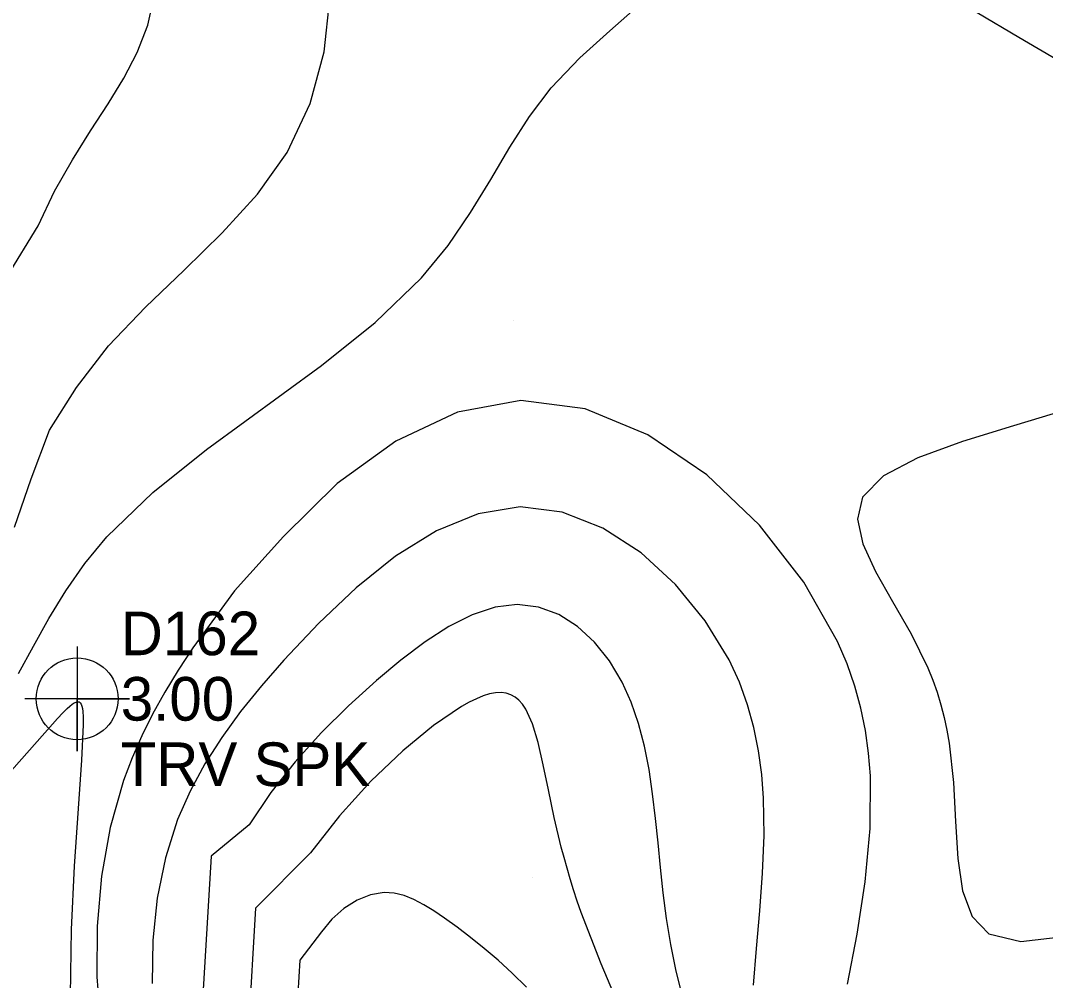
# Model space of a CAD drawing. Extents: x 2356077 to 2359823, y 225951 to 227822.
# Drawn here: x 2357685.8 to 2357744.6, y 226526.4 to 226581.4 of the extents above; entities that cross this region are included whole.
import ezdxf

# ---------------------------------------------------------------- set-up
doc = ezdxf.new("R2010")
doc.units = 0
for name, color, linetype in [('DTM Contours Major', 7, 'Continuous'), ('DTM Contours Minor', 7, 'Continuous'), ('Exist DTM Drainline', 7, 'Continuous'), ('Exist DTM Regular Point CELL', 7, 'Continuous'), ('Exist DTM Regular Point Cogo Comment', 7, 'Continuous'), ('Exist DTM Regular Point Cogo Elevation', 7, 'Continuous'), ('Exist DTM Regular Point Cogo Number', 7, 'Continuous'), ('PH Exist DTM Point', 7, 'Continuous')]:
    doc.layers.add(name, color=color, linetype=linetype)

msp = doc.modelspace()

# ---------------------------------------------------------------- linework, layer by layer
at = {"layer": 'DTM Contours Major'}
for points in [[(2357740.694, 226581.869), (2357743.071, 226580.467), (2357745.515, 226579.019)], [(2357745.867, 226559.125), (2357742.78, 226558.187), (2357739.852, 226557.286), (2357737.291, 226556.351), (2357735.31, 226555.311), (2357734.116, 226554.093), (2357733.832, 226552.838), (2357734.139, 226551.41), (2357734.866, 226549.826), (2357735.843, 226548.102), (2357736.898, 226546.256), (2357737.861, 226544.303), (2357738.141, 226543.611), (2357738.39, 226542.908), (2357738.609, 226542.193), (2357738.798, 226541.468), (2357738.957, 226540.73), (2357739.087, 226539.981), (2357739.324, 226537.73), (2357739.444, 226535.492), (2357739.576, 226533.387), (2357739.853, 226531.534), (2357740.406, 226530.053), (2357741.365, 226529.062), (2357743.186, 226528.627), (2357745.651, 226528.913)], [(2357685.327, 226538.416), (2357686.8, 226540.078), (2357687.967, 226541.413), (2357688.257, 226541.725), (2357688.511, 226541.979), (2357688.66, 226542.114), (2357688.795, 226542.221), (2357688.915, 226542.298), (2357689.021, 226542.347), (2357689.114, 226542.364), (2357689.193, 226542.351), (2357689.26, 226542.305), (2357689.314, 226542.227), (2357689.358, 226542.117), (2357689.391, 226541.973), (2357689.415, 226541.797), (2357689.434, 226541.506), (2357689.439, 226541.138), (2357689.438, 226541.035), (2357689.343, 226539.012), (2357689.144, 226536.249), (2357688.918, 226532.948), (2357688.741, 226529.309), (2357688.689, 226525.533)], [(2357714.842, 226526.005), (2357714.03, 226526.803), (2357713.22, 226527.543), (2357712.421, 226528.227), (2357711.638, 226528.857), (2357710.877, 226529.435), (2357710.146, 226529.961), (2357709.544, 226530.37), (2357708.963, 226530.73), (2357708.394, 226531.028), (2357707.831, 226531.252), (2357707.268, 226531.387), (2357706.698, 226531.422), (2357705.913, 226531.298), (2357705.132, 226530.989), (2357704.383, 226530.518), (2357703.696, 226529.905), (2357703.1, 226529.17), (2357701.861, 226527.545), (2357701.687, 226524.681)]]:
    msp.add_lwpolyline(points, dxfattribs=at)
at = {"layer": 'DTM Contours Minor'}
for points in [[(2357685.066, 226566.734), (2357686.853, 226569.637), (2357687.792, 226571.634), (2357688.81, 226573.436), (2357689.851, 226575.087), (2357690.857, 226576.632), (2357691.77, 226578.114), (2357692.535, 226579.577), (2357693.131, 226581.147), (2357693.484, 226582.72), (2357693.584, 226584.271), (2357693.423, 226585.775), (2357692.989, 226587.205), (2357692.273, 226588.536), (2357691.235, 226589.791), (2357689.934, 226590.937), (2357688.423, 226591.999), (2357686.754, 226593.002), (2357684.976, 226593.97)], [(2357685.496, 226552.377), (2357686.447, 226555.146), (2357687.506, 226557.933), (2357689.047, 226560.383), (2357690.892, 226562.767), (2357692.998, 226564.98), (2357695.218, 226567.11), (2357697.409, 226569.241), (2357699.425, 226571.461), (2357701.122, 226573.857), (2357702.444, 226576.652), (2357703.258, 226579.628), (2357703.581, 226582.667)], [(2357685.727, 226543.978), (2357686.578, 226545.555), (2357687.464, 226547.142), (2357688.431, 226548.723), (2357689.522, 226550.285), (2357690.783, 226551.813), (2357693.427, 226554.363), (2357696.502, 226556.818), (2357703.088, 226561.638), (2357706.172, 226564.099), (2357708.833, 226566.659), (2357710.351, 226568.52), (2357711.645, 226570.414), (2357712.799, 226572.303), (2357713.898, 226574.15), (2357715.027, 226575.915), (2357716.272, 226577.561), (2357717.905, 226579.274), (2357719.626, 226580.824), (2357721.258, 226582.253)], [(2357733.248, 226526.174), (2357733.808, 226529.046), (2357734.275, 226532.044), (2357734.558, 226535.093), (2357734.569, 226538.116), (2357734.464, 226539.421), (2357734.283, 226540.71), (2357734.02, 226541.989), (2357733.67, 226543.263), (2357733.227, 226544.535), (2357732.686, 226545.811), (2357730.754, 226549.224), (2357728.21, 226552.482), (2357725.184, 226555.369), (2357721.808, 226557.668), (2357718.212, 226559.165), (2357714.526, 226559.642), (2357710.884, 226558.965), (2357707.352, 226557.296), (2357704, 226554.875), (2357700.92, 226551.829), (2357698.116, 226548.719), (2357695.723, 226545.458), (2357694.879, 226544.174), (2357694.109, 226542.912), (2357693.413, 226541.66), (2357692.788, 226540.408), (2357692.235, 226539.144), (2357691.751, 226537.859), (2357690.979, 226535.16), (2357690.476, 226532.361), (2357690.228, 226529.494), (2357690.22, 226526.592), (2357690.439, 226523.689)], [(2357727.859, 226526.118), (2357728.029, 226528.227), (2357728.218, 226530.375), (2357728.38, 226532.54), (2357728.47, 226534.699), (2357728.442, 226536.831), (2357728.34, 226538.2), (2357728.16, 226539.55), (2357727.891, 226540.88), (2357727.526, 226542.192), (2357727.053, 226543.487), (2357726.464, 226544.765), (2357725.1, 226547.011), (2357723.395, 226549.093), (2357721.415, 226550.899), (2357719.227, 226552.316), (2357716.896, 226553.231), (2357714.49, 226553.531), (2357712.077, 226553.146), (2357709.684, 226552.162), (2357707.343, 226550.705), (2357705.083, 226548.899), (2357702.935, 226546.869), (2357700.928, 226544.741), (2357699.648, 226543.277), (2357698.46, 226541.809), (2357697.374, 226540.324), (2357696.403, 226538.806), (2357695.557, 226537.24), (2357694.846, 226535.61), (2357694.146, 226533.416), (2357693.677, 226531.109), (2357693.429, 226528.704), (2357693.391, 226526.218)], [(2357724.011, 226524.65), (2357723.425, 226526.921), (2357723.117, 226528.45), (2357722.879, 226529.948), (2357722.692, 226531.417), (2357722.538, 226532.86), (2357722.398, 226534.28), (2357722.254, 226535.678), (2357722.083, 226537.093), (2357721.873, 226538.477), (2357721.608, 226539.82), (2357721.275, 226541.11), (2357720.858, 226542.338), (2357720.342, 226543.492), (2357719.613, 226544.712), (2357718.75, 226545.785), (2357717.772, 226546.678), (2357716.694, 226547.357), (2357715.536, 226547.788), (2357714.313, 226547.935), (2357713.045, 226547.779), (2357711.738, 226547.346), (2357710.397, 226546.673), (2357709.031, 226545.796), (2357707.644, 226544.754), (2357706.244, 226543.584), (2357704.649, 226542.137), (2357703.084, 226540.578), (2357701.586, 226538.915), (2357700.193, 226537.154), (2357698.943, 226535.302), (2357696.773, 226533.514), (2357696.115, 226522.686)], [(2357720.424, 226524.268), (2357719.121, 226527.341), (2357717.985, 226530.291), (2357717.761, 226530.941), (2357717.551, 226531.58), (2357717.355, 226532.208), (2357717.173, 226532.825), (2357717.004, 226533.433), (2357716.846, 226534.031), (2357716.445, 226535.725), (2357716.111, 226537.31), (2357715.812, 226538.753), (2357715.516, 226540.027), (2357715.192, 226541.099), (2357714.808, 226541.941), (2357714.62, 226542.22), (2357714.416, 226542.451), (2357714.192, 226542.635), (2357713.947, 226542.77), (2357713.68, 226542.856), (2357713.389, 226542.891), (2357713.074, 226542.876), (2357712.734, 226542.812), (2357712.369, 226542.699), (2357711.977, 226542.54), (2357711.559, 226542.335), (2357711.114, 226542.085), (2357709.525, 226541.006), (2357707.763, 226539.555), (2357705.931, 226537.807), (2357704.132, 226535.834), (2357702.471, 226533.709), (2357699.317, 226530.529), (2357698.901, 226523.684)]]:
    msp.add_lwpolyline(points, dxfattribs=at)
at = {"layer": 'Exist DTM Drainline'}
msp.add_spline([(2357699.586, 226858.192), (2357670.366, 226820.782), (2357623.327, 226796.892), (2357587.218, 226772.268), (2357568.803, 226744.252), (2357555.19, 226717.62), (2357555.017, 226695.126), (2357553.473, 226672.759), (2357563.697, 226642.736), (2357576.526, 226627.993), (2357663.798, 226499.169), (2357732.721, 226415.647), (2357803.211, 226342.215), (2357874.586, 226264.309)], degree=3, dxfattribs=at)
at = {"layer": 'Exist DTM Regular Point CELL'}
msp.add_lwpolyline([(2357689.085, 226545.533), (2357689.085, 226539.533), (2357689.085, 226542.533), (2357692.085, 226542.533), (2357686.085, 226542.533)], dxfattribs=at)
msp.add_circle((2357689.085, 226542.533), 2.344, dxfattribs=at)
at = {"layer": 'PH Exist DTM Point'}
for p, q in [((2357714.099, 226564.246), (2357714.099, 226564.246)), ((2357713.914, 226542.543), (2357713.914, 226542.543)), ((2357715.205, 226532.285), (2357715.205, 226532.285))]:
    msp.add_line(p, q, dxfattribs=at)

# ---------------------------------------------------------------- texts
at = {"layer": 'Exist DTM Regular Point Cogo Comment'}
msp.add_text('TRV SPK', height=2.5, dxfattribs=at).set_placement((2357691.585, 226537.533))
at = {"layer": 'Exist DTM Regular Point Cogo Elevation'}
msp.add_text('3.00', height=2.5, dxfattribs=at).set_placement((2357691.585, 226541.283))
at = {"layer": 'Exist DTM Regular Point Cogo Number'}
msp.add_text('D162', height=2.5, dxfattribs=at).set_placement((2357691.585, 226545.033))

doc.saveas('drawing.dxf')
